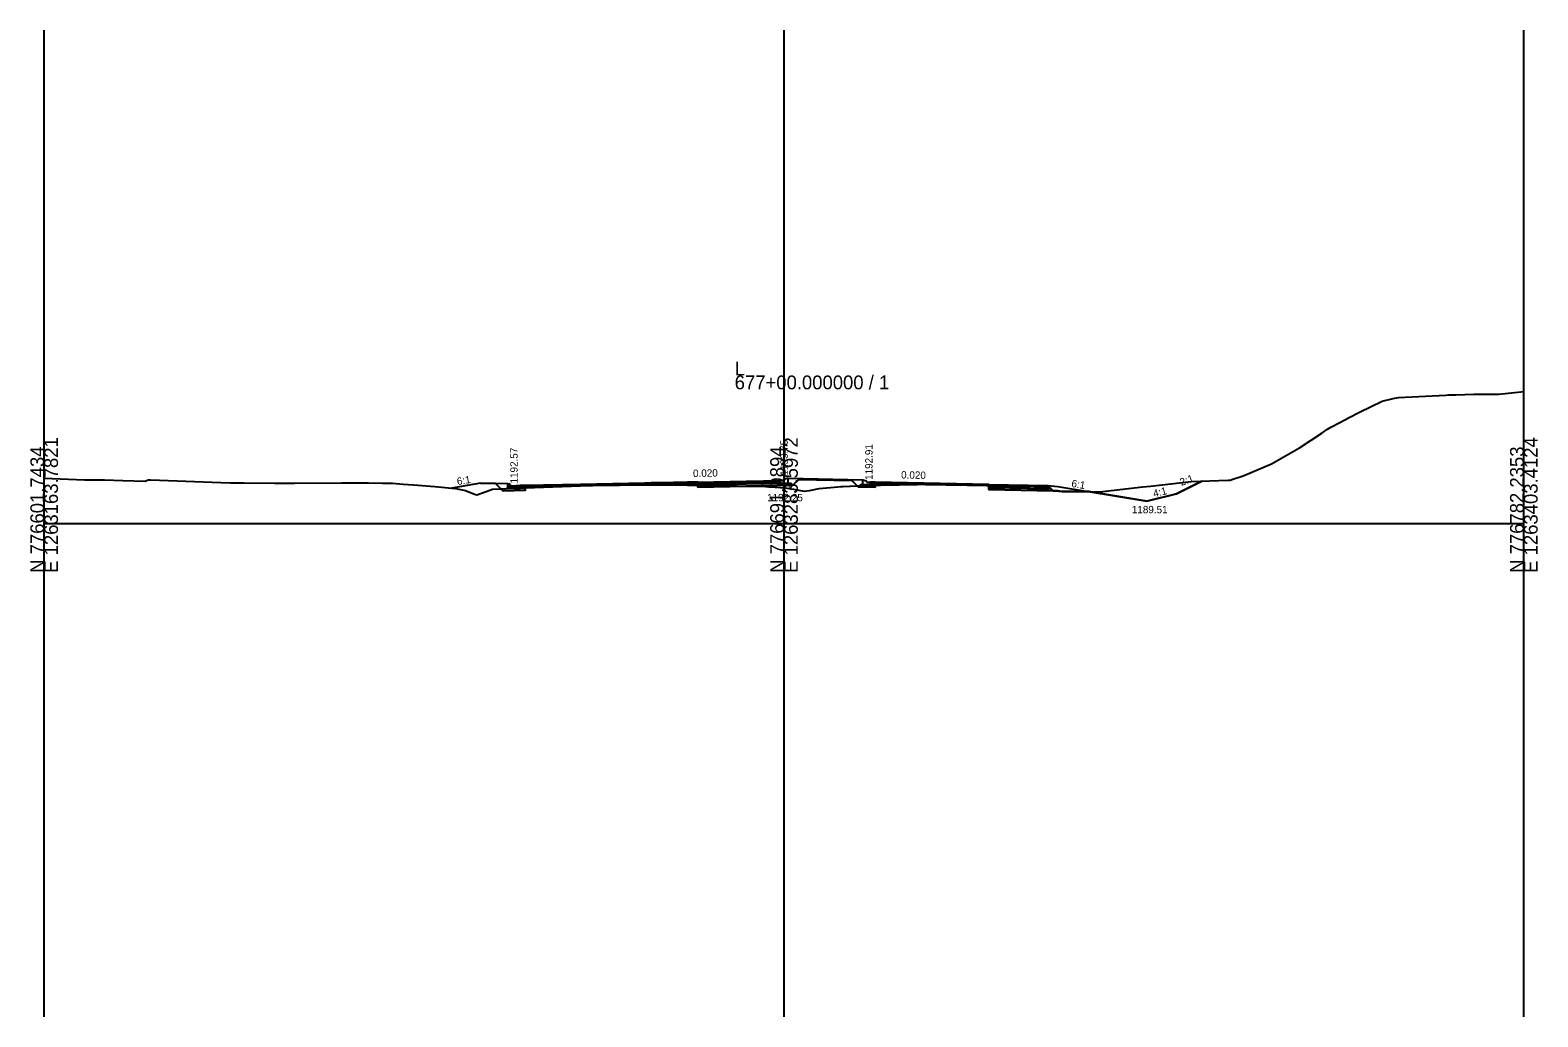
# Model space of a CAD drawing. Extents: x -41 to 1262860, y -100 to 777489.
# Drawn here: x 497.2 to 802.8, y 1820 to 2020 of the extents above; entities that cross this region are included whole.
import ezdxf

# ---------------------------------------------------------------- set-up
doc = ezdxf.new("R2010")
doc.units = 0
for name, color, linetype in [('Exist Cross Section Cell', 7, 'Continuous'), ('Exist XS Center Line Elevation Label', 7, 'Continuous'), ('Exist XS Ground Line', 7, 'Continuous'), ('Prop CMT Pvmt Course 1', 7, 'Continuous'), ('Prop CMT Pvmt Course 4', 7, 'Continuous'), ('Prop CMT Pvmt Surface', 7, 'Continuous'), ('Prop CMT Shld Paved Course 1', 7, 'Continuous'), ('Prop CMT Shld Paved Course 2', 7, 'Continuous'), ('Prop CMT Shld Paved Course 4', 7, 'Continuous'), ('Prop CMT Subgrade Earthwork', 7, 'Continuous'), ('Prop Conc Curb and Gutter', 7, 'Continuous'), ('Prop Conc Island Cover', 7, 'Continuous'), ('Prop XS Ditch Standard Text', 7, 'Continuous'), ('Prop XS Earthwork Shape', 7, 'Continuous'), ('Prop XS Elevation Labels', 7, 'Continuous'), ('Prop XS Exc Vertical Line 1', 7, 'Continuous'), ('Prop XS Exc Vertical Line 2', 7, 'Continuous'), ('Prop XS Exc Vertical Line 3', 7, 'Continuous'), ('Prop XS Finish Grade', 7, 'Continuous'), ('Prop XS Finish Grade Earthwork', 7, 'Continuous'), ('Prop XS Hydro Elevations', 7, 'Continuous'), ('Prop XS SE Text', 7, 'Continuous'), ('Prop XS Side Slope Text', 7, 'Continuous'), ('Scratch_Level_4', 7, 'Continuous'), ('Scratch_Level_6', 7, 'Continuous'), ('Typical Curb CELL', 7, 'Continuous')]:
    doc.layers.add(name, color=color, linetype=linetype)

msp = doc.modelspace()

# ---------------------------------------------------------------- linework, layer by layer
at = {"layer": 'Exist Cross Section Cell'}
for p, q in [((650, 1920), (650, 1950)), ((500, 1920), (650, 1920)), ((650, 1920), (800, 1920))]:
    msp.add_line(p, q, dxfattribs=at)
at = {"layer": 'Exist XS Ground Line'}
for points in [[(642.31, 1927.59), (646.28, 1927.51), (646.47, 1927.51), (646.48, 1927.5), (646.92, 1927.43), (647.14, 1927.42), (650.31, 1927.24), (651.93, 1926.95), (654.08, 1926.55), (655.17, 1926.71), (657.14, 1927.07), (660.89, 1927.45), (661.51, 1927.5), (662.01, 1927.52), (665.84, 1927.69), (677.08, 1927.92), (677.91, 1927.94), (678.68, 1927.93), (689.96, 1927.76), (697.48, 1927.28), (699.31, 1927.17), (706.42, 1926.51), (706.64, 1926.5), (706.9, 1926.5), (714.04, 1926.45), (722.72, 1927.41), (724.33, 1927.54), (732.56, 1928.49), (740.06, 1928.78), (740.45, 1928.8), (740.99, 1929), (743.1, 1929.68), (748.86, 1932.12), (754.5, 1935.37), (759.03, 1938.31), (760.19, 1939.13), (760.99, 1939.58), (762.53, 1940.41), (764.71, 1941.57), (766.68, 1942.55), (771.3, 1944.77), (773.49, 1945.33), (774.62, 1945.57), (784.2, 1946.03), (784.73, 1946.05), (784.92, 1946.06), (784.98, 1946.06), (785.03, 1946.06), (786.19, 1946.11), (789.89, 1946.21), (790.21, 1946.22), (794.59, 1946.2), (794.93, 1946.22), (799.41, 1946.66), (800, 1946.73)], [(500, 1929.21), (508.17, 1928.88), (508.83, 1928.86), (512.2, 1928.86), (515.95, 1928.7), (520.47, 1928.55), (521.1, 1928.83), (521.25, 1928.87), (521.65, 1928.85), (535.82, 1928.29), (537.75, 1928.24), (540.48, 1928.21), (546.73, 1928.18), (550.76, 1928.18), (560.36, 1928.25), (560.82, 1928.26), (565.76, 1928.25), (568.57, 1928.18), (570.6, 1928.15), (572.81, 1927.98), (574.86, 1927.87), (579.22, 1927.5), (581.95, 1927.25), (583.38, 1927.11), (585.44, 1926.7), (587.24, 1925.96), (587.75, 1925.79), (588.88, 1926.21), (590.92, 1926.97), (594.97, 1927.15), (596.12, 1927.17), (596.84, 1927.21), (596.93, 1927.22), (610.58, 1927.68), (611.21, 1927.71), (616.74, 1927.77), (623.1, 1927.84), (630.43, 1927.78)], [(630.43, 1927.78), (633.21, 1927.76), (634.85, 1927.75), (640.54, 1927.63), (642.31, 1927.59)]]:
    msp.add_lwpolyline(points, dxfattribs=at)
at = {"layer": 'Prop CMT Pvmt Course 1'}
for p, q in [((596.5, 1927.43), (596.5, 1927.68)), ((597.5, 1927.45), (596.5, 1927.43)), ((632.5, 1928.15), (642.31, 1928.34)), ((642.31, 1928.34), (649.32, 1928.48)), ((649.32, 1928.48), (649.32, 1928.73)), ((667.5, 1928.4), (667.5, 1928.15)), ((668.5, 1928.13), (667.5, 1928.15))]:
    msp.add_line(p, q, dxfattribs=at)
for points in [[(630.43, 1928.36), (624.79, 1928.24), (624.79, 1928.24), (624.37, 1928.23), (624.37, 1928.23), (623.79, 1928.22), (623.79, 1928.22), (623.1, 1928.21), (623.1, 1928.21), (622.41, 1928.2), (622.41, 1928.2), (621.79, 1928.18), (621.79, 1928.18), (608.74, 1927.92), (608.74, 1927.92), (597.5, 1927.7), (597.5, 1927.7)], [(597.5, 1927.7), (597.5, 1927.45), (597.5, 1927.45), (608.74, 1927.67), (608.74, 1927.67), (621.79, 1927.93), (621.79, 1927.93), (622.41, 1927.95), (622.41, 1927.95), (623.1, 1927.96), (623.1, 1927.96), (623.79, 1927.97), (623.79, 1927.97), (624.37, 1927.98), (624.37, 1927.98), (624.79, 1927.99), (624.79, 1927.99), (630.43, 1928.11)], [(630.43, 1928.11), (632.5, 1928.15), (632.5, 1928.4), (632.5, 1928.4), (630.43, 1928.36)], [(691.5, 1927.92), (691.5, 1927.92), (668.5, 1928.38), (668.5, 1928.38), (668.5, 1928.38), (668.5, 1928.38), (668.5, 1928.38), (668.5, 1928.13), (668.5, 1928.13), (668.5, 1928.13), (668.5, 1928.13), (691.5, 1927.67), (691.5, 1927.92)]]:
    msp.add_lwpolyline(points, dxfattribs=at)
at = {"layer": 'Prop CMT Pvmt Course 4'}
for p, q in [((593.51, 1927.03), (593.04, 1926.57)), ((597.5, 1926.66), (593.04, 1926.57)), ((593.51, 1927.03), (596.51, 1927.09)), ((597.5, 1926.66), (597.5, 1927.11))]:
    msp.add_line(p, q, dxfattribs=at)
at = {"layer": 'Prop CMT Pvmt Surface'}
for p, q in [((597.5, 1927.7), (596.5, 1927.68)), ((597.5, 1927.7), (630.43, 1928.36)), ((630.43, 1928.36), (632.5, 1928.4)), ((632.5, 1928.4), (642.31, 1928.59)), ((642.31, 1928.59), (649.32, 1928.73)), ((668.5, 1928.38), (667.5, 1928.4)), ((668.5, 1928.38), (691.5, 1927.92)), ((691.5, 1927.92), (703.5, 1927.68))]:
    msp.add_line(p, q, dxfattribs=at)
at = {"layer": 'Prop CMT Shld Paved Course 1'}
for p, q in [((691.5, 1927.92), (691.5, 1927.92)), ((691.5, 1927.92), (691.5, 1927.92)), ((691.5, 1927.92), (691.5, 1927.67)), ((691.5, 1927.67), (691.5, 1927.67)), ((691.5, 1927.67), (703.76, 1927.42)), ((695.5, 1927.84), (695.5, 1927.84)), ((703.76, 1927.42), (703.5, 1927.68))]:
    msp.add_line(p, q, dxfattribs=at)
at = {"layer": 'Prop CMT Shld Paved Course 2'}
for p, q in [((596.51, 1927.09), (596.5, 1927.43)), ((597.5, 1927.11), (596.51, 1927.09)), ((608.74, 1927.67), (597.5, 1927.45)), ((597.5, 1927.24), (608.74, 1927.62)), ((597.5, 1927.45), (597.5, 1927.45)), ((597.5, 1927.45), (597.5, 1927.45)), ((597.5, 1927.45), (597.5, 1927.45)), ((597.5, 1927.45), (597.5, 1927.45)), ((597.5, 1927.45), (597.5, 1927.45)), ((597.5, 1927.45), (597.5, 1927.45)), ((597.5, 1927.45), (597.5, 1927.45)), ((597.5, 1927.45), (597.5, 1927.24)), ((597.5, 1927.24), (597.5, 1927.24)), ((597.5, 1927.24), (597.5, 1927.24)), ((597.5, 1927.24), (597.5, 1927.24)), ((597.5, 1927.24), (597.5, 1927.24)), ((597.5, 1927.24), (597.5, 1927.24)), ((597.5, 1927.24), (597.5, 1927.24)), ((610.58, 1927.71), (608.74, 1927.67)), ((608.74, 1927.62), (610.58, 1927.68)), ((611.21, 1927.72), (610.58, 1927.71)), ((610.58, 1927.71), (610.58, 1927.71)), ((610.58, 1927.68), (611.21, 1927.71)), ((610.58, 1927.68), (610.58, 1927.68)), ((616.74, 1927.83), (611.21, 1927.72)), ((611.21, 1927.71), (616.74, 1927.77)), ((621.79, 1927.93), (616.74, 1927.83)), ((616.74, 1927.83), (616.74, 1927.83)), ((616.74, 1927.83), (616.74, 1927.83)), ((616.74, 1927.77), (621.79, 1927.83)), ((616.74, 1927.77), (616.74, 1927.77)), ((616.74, 1927.77), (616.74, 1927.77)), ((622.41, 1927.95), (621.79, 1927.93)), ((621.79, 1927.93), (621.79, 1927.93)), ((621.79, 1927.83), (621.79, 1927.83)), ((621.79, 1927.83), (622.41, 1927.83)), ((623.1, 1927.96), (622.41, 1927.95)), ((622.41, 1927.83), (623.1, 1927.84)), ((623.79, 1927.97), (623.1, 1927.96)), ((623.1, 1927.96), (623.1, 1927.96)), ((623.1, 1927.96), (623.1, 1927.96)), ((623.1, 1927.96), (623.1, 1927.96)), ((623.1, 1927.84), (623.1, 1927.84)), ((623.1, 1927.84), (623.1, 1927.84)), ((623.1, 1927.84), (623.1, 1927.84)), ((623.1, 1927.84), (623.79, 1927.84)), ((624.37, 1927.98), (623.79, 1927.97)), ((623.79, 1927.97), (623.79, 1927.97)), ((623.79, 1927.84), (623.79, 1927.84)), ((623.79, 1927.84), (624.37, 1927.83)), ((624.79, 1927.99), (624.37, 1927.98)), ((624.37, 1927.98), (624.37, 1927.98)), ((624.37, 1927.83), (624.37, 1927.83)), ((624.37, 1927.83), (624.79, 1927.83)), ((630.43, 1928.11), (624.79, 1927.99)), ((624.79, 1927.99), (624.79, 1927.99)), ((624.79, 1927.83), (624.79, 1927.83)), ((624.79, 1927.83), (630.43, 1927.78)), ((632.5, 1928.15), (630.43, 1928.11)), ((630.43, 1927.78), (630.78, 1927.78)), ((630.78, 1927.78), (632.5, 1927.81)), ((630.78, 1927.78), (630.78, 1927.78)), ((630.78, 1927.78), (630.78, 1927.78)), ((630.78, 1927.78), (630.78, 1927.78)), ((632.5, 1928.15), (632.5, 1928.15)), ((632.5, 1927.81), (632.5, 1928.15)), ((632.5, 1928.15), (632.5, 1928.15)), ((632.5, 1928.15), (632.5, 1928.15)), ((632.5, 1927.81), (642.31, 1928.01)), ((642.31, 1928.01), (649.32, 1928.15)), ((649.32, 1928.48), (649.32, 1928.15)), ((667.5, 1927.81), (667.5, 1928.15)), ((668.5, 1927.79), (667.5, 1927.81)), ((668.5, 1927.79), (668.5, 1928.13)), ((668.5, 1928.13), (668.5, 1928.13)), ((668.5, 1928.13), (668.5, 1928.13)), ((668.5, 1928.13), (668.5, 1928.13)), ((668.5, 1928.13), (677.08, 1927.96)), ((669.69, 1927.77), (668.5, 1927.79)), ((668.5, 1927.79), (668.5, 1927.79)), ((668.5, 1927.79), (668.5, 1927.79)), ((677.08, 1927.92), (669.69, 1927.77)), ((669.69, 1927.77), (669.69, 1927.77)), ((669.69, 1927.77), (669.69, 1927.77)), ((677.08, 1927.96), (677.08, 1927.96)), ((677.08, 1927.96), (677.08, 1927.96)), ((677.08, 1927.96), (677.91, 1927.94)), ((677.9, 1927.94), (677.08, 1927.92)), ((677.08, 1927.92), (677.08, 1927.92)), ((677.91, 1927.94), (677.9, 1927.94)), ((677.91, 1927.94), (677.91, 1927.94)), ((677.91, 1927.94), (678.68, 1927.92)), ((678.68, 1927.92), (678.68, 1927.92)), ((678.68, 1927.92), (678.68, 1927.92)), ((678.68, 1927.92), (691.33, 1927.67)), ((689.96, 1927.7), (689.96, 1927.7)), ((689.96, 1927.7), (689.96, 1927.7)), ((689.96, 1927.7), (689.96, 1927.7)), ((689.96, 1927.7), (689.96, 1927.7)), ((691.33, 1927.67), (691.33, 1927.67)), ((691.5, 1927.67), (691.5, 1927.67)), ((691.5, 1927.67), (691.5, 1927.67)), ((691.5, 1927.67), (691.5, 1927.33)), ((691.5, 1927.67), (691.5, 1927.67)), ((691.5, 1927.67), (691.5, 1927.66)), ((691.5, 1927.33), (691.5, 1927.33)), ((691.5, 1927.33), (704.1, 1927.08)), ((695.76, 1927.58), (695.76, 1927.58)), ((704.1, 1927.08), (703.76, 1927.42))]:
    msp.add_line(p, q, dxfattribs=at)
at = {"layer": 'Prop CMT Shld Paved Course 4'}
for p, q in [((630.78, 1927.78), (632.5, 1927.77)), ((632.5, 1927.81), (632.5, 1927.36)), ((632.5, 1927.36), (642.31, 1927.55)), ((642.31, 1927.55), (651.77, 1927.74)), ((649.32, 1928.15), (651.32, 1928.19)), ((651.32, 1928.19), (651.77, 1927.74)), ((665.5, 1927.85), (665.05, 1927.4)), ((668.5, 1927.34), (665.05, 1927.4)), ((667.5, 1927.81), (665.5, 1927.85)), ((668.5, 1927.34), (668.5, 1927.79)), ((669.69, 1927.77), (668.5, 1927.75)), ((691.5, 1927.66), (691.33, 1927.67)), ((691.5, 1927.33), (691.5, 1927.33)), ((691.5, 1927.33), (691.5, 1927.33)), ((691.5, 1927.33), (691.5, 1926.88)), ((691.5, 1926.88), (704.56, 1926.61)), ((696.1, 1927.24), (696.1, 1927.24)), ((696.6, 1927.23), (696.6, 1927.23)), ((704.56, 1926.61), (704.1, 1927.08))]:
    msp.add_line(p, q, dxfattribs=at)
at = {"layer": 'Prop CMT Subgrade Earthwork'}
for p, q in [((651.77, 1927.74), (653.16, 1929.13)), ((665.05, 1927.4), (663.56, 1928.9)), ((593.04, 1926.57), (591.52, 1928.09)), ((597.5, 1926.66), (593.04, 1926.57)), ((597.5, 1927.24), (597.5, 1926.66)), ((632.5, 1927.36), (632.5, 1927.77)), ((642.31, 1927.55), (632.5, 1927.36)), ((651.77, 1927.74), (642.31, 1927.55)), ((665.05, 1927.4), (668.5, 1927.34)), ((668.5, 1927.34), (668.5, 1927.75)), ((691.5, 1927.66), (691.5, 1926.88)), ((691.5, 1926.88), (711.78, 1926.47))]:
    msp.add_line(p, q, dxfattribs=at)
at = {"layer": 'Prop Conc Curb and Gutter'}
for p, q in [((650.82, 1929.18), (650.17, 1928.96)), ((650.82, 1928.18), (650.82, 1929.18)), ((650.01, 1928.75), (649.32, 1928.73)), ((649.32, 1928.73), (649.32, 1928.15)), ((649.32, 1928.15), (650.82, 1928.18)), ((650.07, 1928.83), (650.07, 1928.81)), ((650.82, 1928.18), (650.82, 1928.18)), ((666, 1928.84), (666.65, 1928.63)), ((666, 1927.84), (666, 1928.84)), ((667.5, 1927.81), (666, 1927.84)), ((666.75, 1928.49), (666.75, 1928.47)), ((666.81, 1928.41), (667.5, 1928.4)), ((667.5, 1927.81), (667.5, 1928.4))]:
    msp.add_line(p, q, dxfattribs=at)
for centre, radius, start, end in [((650.22, 1928.83), 0.146, 108.435, 180), ((650.01, 1928.81), 0.0625, 271.1458, 360), ((666.6, 1928.49), 0.146, 0, 71.565), ((666.81, 1928.47), 0.0625, 180, 268.8542)]:
    msp.add_arc(centre, radius, start, end, dxfattribs=at)
at = {"layer": 'Prop Conc Island Cover'}
for p, q in [((650.82, 1929.18), (666, 1928.84)), ((650.82, 1928.92), (650.82, 1928.92))]:
    msp.add_line(p, q, dxfattribs=at)
at = {"layer": 'Prop XS Earthwork Shape'}
for points in [[(643.32, 1927.57), (646.28, 1927.51), (646.47, 1927.51), (646.92, 1927.43), (647.14, 1927.42), (650.31, 1927.24), (651.93, 1926.95), (654.08, 1926.55), (655.17, 1926.71), (657.14, 1927.07), (660.89, 1927.45), (661.51, 1927.5), (662.01, 1927.52), (664.81, 1927.65), (663.81, 1928.64), (652.91, 1928.88), (651.77, 1927.74)], [(588.88, 1926.21), (590.92, 1926.97), (592.56, 1927.05), (591.52, 1928.09), (588.49, 1928.15), (582.64, 1927.18), (583.38, 1927.11), (585.44, 1926.7), (587.24, 1925.96), (587.75, 1925.79)], [(596.93, 1927.22), (597.5, 1927.24), (597.5, 1926.66), (593.04, 1926.57), (592.56, 1927.05), (594.97, 1927.15), (596.12, 1927.17), (596.84, 1927.21)], [(643.32, 1927.57), (642.31, 1927.55), (632.5, 1927.36), (632.5, 1927.77), (633.21, 1927.76), (634.85, 1927.75), (640.54, 1927.63), (642.31, 1927.59)], [(665.84, 1927.69), (668.5, 1927.75), (668.5, 1927.34), (665.05, 1927.4), (664.81, 1927.65)], [(704.48, 1926.69), (704.56, 1926.61), (691.5, 1926.88), (691.5, 1927.66), (697.48, 1927.28), (699.31, 1927.17)], [(704.48, 1926.69), (704.56, 1926.61), (705.55, 1926.59)], [(705.55, 1926.59), (711.78, 1926.47), (706.9, 1926.5), (706.64, 1926.5), (706.42, 1926.51)], [(722.72, 1927.41), (724.33, 1927.54), (732.56, 1928.49), (734.71, 1928.57), (729.6, 1926.02), (723.56, 1924.51), (711.78, 1926.47), (714.04, 1926.45)]]:
    msp.add_lwpolyline(points, close=True, dxfattribs=at)
at = {"layer": 'Prop XS Exc Vertical Line 1'}
msp.add_line((500, 1820), (500, 2020), dxfattribs=at)
at = {"layer": 'Prop XS Exc Vertical Line 2'}
msp.add_line((650, 1820), (650, 2020), dxfattribs=at)
at = {"layer": 'Prop XS Exc Vertical Line 3'}
msp.add_line((800, 1820), (800, 2020), dxfattribs=at)
at = {"layer": 'Prop XS Finish Grade'}
for p, q in [((588.49, 1928.15), (582.64, 1927.18)), ((588.49, 1928.15), (591.52, 1928.09)), ((703.5, 1927.68), (705.5, 1927.52)), ((703.5, 1927.68), (704.56, 1926.61)), ((705.5, 1927.52), (723.56, 1924.51)), ((723.56, 1924.51), (729.6, 1926.02)), ((729.6, 1926.02), (734.71, 1928.57))]:
    msp.add_line(p, q, dxfattribs=at)
at = {"layer": 'Prop XS Finish Grade Earthwork'}
msp.add_line((593.99, 1928.04), (591.52, 1928.09), dxfattribs=at)
at = {"layer": 'Scratch_Level_4'}
msp.add_line((800, 1820), (800, 2020), dxfattribs=at)
at = {"layer": 'Scratch_Level_6'}
msp.add_line((500, 1820), (500, 2020), dxfattribs=at)
at = {"layer": 'Typical Curb CELL'}
for p, q in [((593.99, 1928.04), (594.25, 1928.05)), ((594.01, 1927.04), (593.99, 1928.04)), ((594.01, 1927.04), (596.51, 1927.09)), ((594.04, 1927.67), (594.19, 1927.71)), ((594.17, 1927.62), (594.04, 1927.67)), ((594.17, 1927.35), (594.07, 1927.27)), ((594.07, 1927.27), (594.23, 1927.24)), ((594.19, 1927.71), (594.17, 1927.62)), ((594.23, 1927.24), (594.17, 1927.35)), ((594.5, 1927.8), (594.5, 1927.81)), ((596.5, 1927.68), (594.75, 1927.57)), ((594.91, 1927.42), (594.88, 1927.31)), ((594.88, 1927.31), (595, 1927.3)), ((595, 1927.3), (594.91, 1927.42)), ((595.42, 1927.38), (595.32, 1927.3)), ((595.32, 1927.3), (595.48, 1927.26)), ((595.48, 1927.26), (595.42, 1927.38)), ((596.16, 1927.45), (596.13, 1927.33)), ((596.13, 1927.33), (596.25, 1927.33)), ((596.25, 1927.33), (596.16, 1927.45)), ((596.51, 1927.09), (596.5, 1927.68))]:
    msp.add_line(p, q, dxfattribs=at)
for centre in [(594.01, 1927.93), (594.06, 1927.75), (594.16, 1927.09), (594.17, 1927.48), (594.22, 1927.97), (594.28, 1927.53), (594.33, 1927.14), (594.46, 1927.37), (594.5, 1927.08), (594.54, 1927.57), (594.56, 1927.52), (594.56, 1927.19), (594.59, 1927.35), (594.68, 1927.11), (594.74, 1927.44), (594.76, 1927.54), (594.88, 1927.14), (594.96, 1927.5), (595.04, 1927.07), (595.06, 1927.55), (595.09, 1927.31), (595.17, 1927.47), (595.19, 1927.26), (595.22, 1927.5), (595.24, 1927.41), (595.25, 1927.1), (595.41, 1927.12), (595.41, 1927.51), (595.53, 1927.56), (595.58, 1927.16), (595.71, 1927.4), (595.75, 1927.1), (595.79, 1927.59), (595.81, 1927.54), (595.81, 1927.22), (595.84, 1927.37), (595.92, 1927.13), (595.99, 1927.46), (596.01, 1927.56), (596.13, 1927.16), (596.16, 1927.63), (596.21, 1927.53), (596.29, 1927.1), (596.3, 1927.61), (596.34, 1927.33), (596.41, 1927.49), (596.43, 1927.29), (596.47, 1927.53), (596.49, 1927.43), (596.5, 1927.12)]:
    msp.add_circle(centre, 0.00802, dxfattribs=at)
for centre, start, end in [((594.26, 1927.81), 1.1458, 91.1458), ((594.74, 1927.81), 181.1458, 273.5302)]:
    msp.add_arc(centre, 0.24, start, end, dxfattribs=at)

# ---------------------------------------------------------------- texts
at = {"layer": 'Exist Cross Section Cell'}
for s, p in [('L', (640, 1950)), ('677+00.000000 / 1', (640, 1947.2))]:
    msp.add_text(s, height=2.8, dxfattribs=at).set_placement(p)
for s, p in [('N 776601.7434', (500, 1910)), ('E 1263163.7821', (502.8, 1910)), ('N 776691.9894', (650, 1910)), ('E 1263283.5972', (652.8, 1910)), ('N 776782.2353', (800, 1910)), ('E 1263403.4124', (802.8, 1910))]:
    msp.add_text(s, height=2.8, rotation=90, dxfattribs=at).set_placement(p)
at = {"layer": 'Exist XS Center Line Elevation Label'}
msp.add_text('1192.25', height=1.5, dxfattribs=at).set_placement((646.57, 1924.5))
at = {"layer": 'Prop XS Ditch Standard Text'}
msp.add_text('1189.51', height=1.5, dxfattribs=at).set_placement((720.52, 1922.07))
at = {"layer": 'Prop XS Elevation Labels'}
for s, p in [('1192.57', (596, 1928.11)), ('1192.91', (667.96, 1928.84))]:
    msp.add_text(s, height=1.5, rotation=90, dxfattribs=at).set_placement(p)
at = {"layer": 'Prop XS Hydro Elevations'}
msp.add_text('1193.75', height=1.5, rotation=90, dxfattribs=at).set_placement((650.76, 1929.72))
at = {"layer": 'Prop XS SE Text'}
for rotation, p in [(1.1458, (631.57, 1929.42)), (358.8542, (673.73, 1929.12))]:
    msp.add_text('0.020', height=1.5, rotation=rotation, dxfattribs=at).set_placement(p)
at = {"layer": 'Prop XS Side Slope Text'}
for s, rotation, p in [('6:1', 9.4623, (583.81, 1927.78)), ('6:1', 350.5377, (708.19, 1927.42)), ('2:1', 20.1493, (730.58, 1927.6)), ('4:1', 14.0362, (725.04, 1925.3))]:
    msp.add_text(s, height=1.5, rotation=rotation, dxfattribs=at).set_placement(p)

doc.saveas('drawing.dxf')
